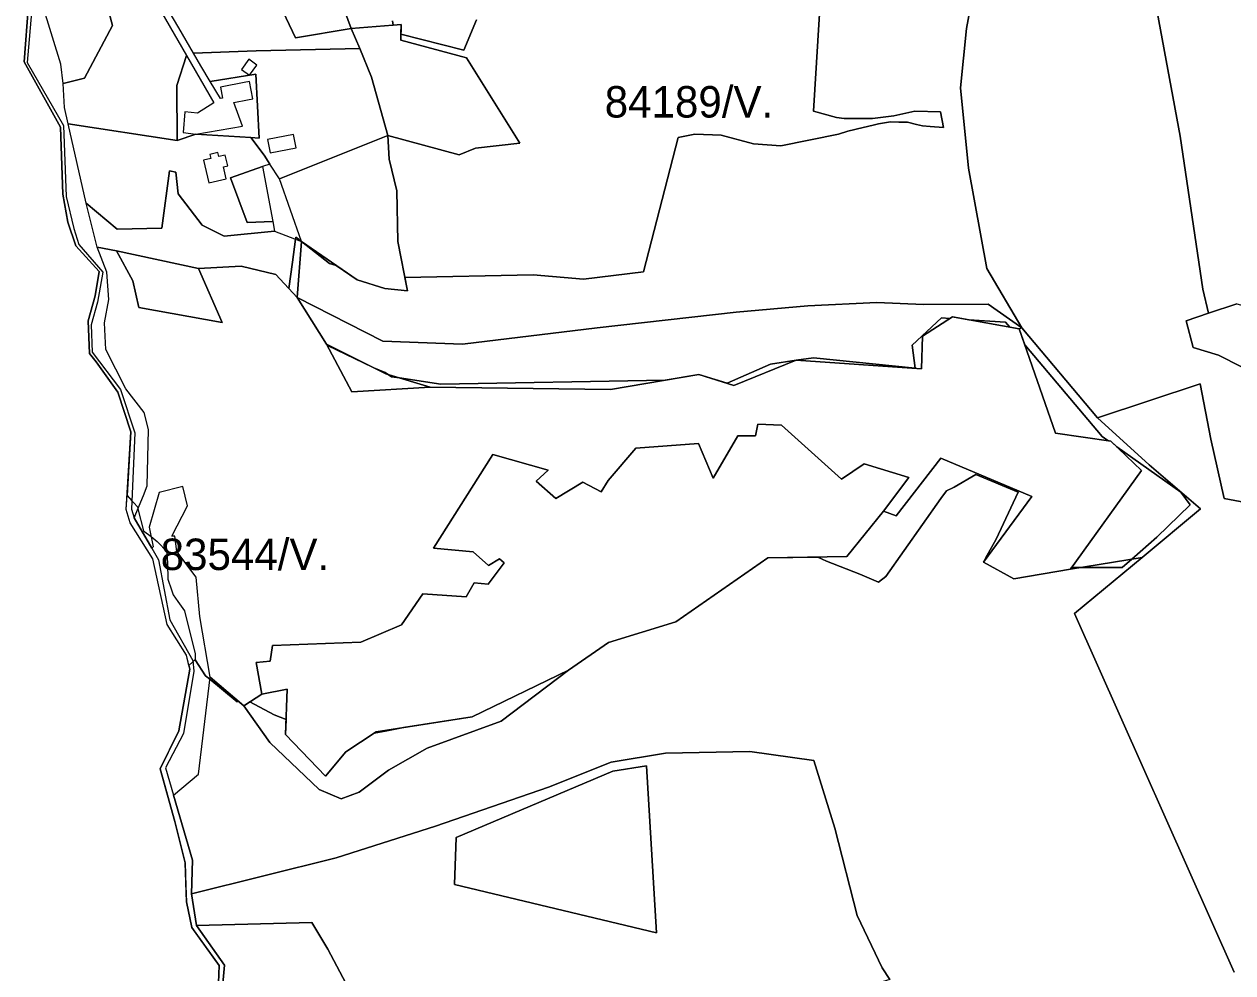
# Model space of a CAD drawing. Extents: x -477304 to -465429, y -1159113 to -1149210.
# Drawn here: x -476570 to -475994, y -1153193 to -1152741 of the extents above; entities that cross this region are included whole.
import ezdxf

# ---------------------------------------------------------------- set-up
doc = ezdxf.new("R2010")
doc.units = 0
for name, color, linetype in [('BPEJ_s', 7, 'Continuous'), ('orna_s', 7, 'Continuous'), ('PUPFL_s', 7, 'Continuous'), ('trav_porost_s', 7, 'Continuous'), ('voda_s', 7, 'Continuous'), ('zahrada_s', 7, 'Continuous')]:
    doc.layers.add(name, color=color, linetype=linetype)

msp = doc.modelspace()

# ---------------------------------------------------------------- linework, layer by layer
at = {"layer": 'BPEJ_s'}
for points in [[(-476191.88, -1152994.93), (-476187.7, -1152996.9), (-476171.9, -1153003.1), (-476163.08, -1153006.87), (-476159.46, -1153004.15), (-476133.27, -1152967.02), (-476130.56, -1152963.4), (-476127.35, -1152961.79), (-476126.94, -1152961.59), (-476116.59, -1152955.54), (-476096.5, -1152964), (-476107, -1152986.5), (-476112, -1152995.5), (-476111.83, -1152995.68), (-476113.05, -1152997.33), (-476098.49, -1153005.29), (-476071.59, -1153000.8), (-476071.01, -1152999.98), (-476066.77, -1152999.99), (-476064.37, -1153000), (-476047, -1153000), (-476042.35, -1152995.92), (-476030.5, -1152985.5), (-476014.5, -1152970), (-476019, -1152964), (-476049.45, -1152942.48), (-476052.39, -1152939.66), (-476053.71, -1152939.47), (-476056.5, -1152937.5), (-476093.35, -1152893.85), (-476096.02, -1152886.18), (-476100.5, -1152885.37), (-476102.5, -1152883), (-476119.94, -1152881.86), (-476127.83, -1152880.43), (-476129.1, -1152881.26), (-476133, -1152881), (-476147, -1152894), (-476145.5, -1152905), (-476194, -1152900), (-476202.3, -1152901.21), (-476214.5, -1152903), (-476235.1, -1152912.16), (-476248.57, -1152907.9), (-476264.62, -1152910.67), (-476371.5, -1152912.5), (-476391.22, -1152909.56), (-476395, -1152909), (-476396.57, -1152907.95), (-476398, -1152907), (-476403.3, -1152904.79), (-476404, -1152904.5), (-476425.51, -1152894.21), (-476425.88, -1152893.51), (-476439.81, -1152871.28), (-476443.85, -1152866.93), (-476442.15, -1152854.51), (-476440.64, -1152843.5), (-476440.5, -1152842.5), (-476437.82, -1152844.59), (-476424.5, -1152855), (-476421.3, -1152856.02), (-476411.35, -1152862.9), (-476398.18, -1152866.97), (-476387.29, -1152868.06), (-476388.56, -1152861.72), (-476327.5, -1152860.5), (-476303.5, -1152862.5), (-476275, -1152859), (-476258.5, -1152795), (-476250.5, -1152793.5), (-476238, -1152794), (-476222.5, -1152798), (-476209.5, -1152799), (-476182, -1152793.5), (-476177.54, -1152792.02), (-476170.35, -1152790.23), (-476165.56, -1152789.12), (-476163.06, -1152788.54), (-476157.33, -1152787.64), (-476153.3, -1152787.7), (-476149.25, -1152787.76), (-476144.94, -1152788.83), (-476142.06, -1152789.55), (-476138.44, -1152789.8), (-476132.07, -1152790.23), (-476133.53, -1152782.82), (-476145.77, -1152782.48), (-476155.76, -1152784.72), (-476165.86, -1152785.96), (-476179.35, -1152785.97), (-476183, -1152785.5), (-476194, -1152782.5), (-476189, -1152702.5)], [(-476189, -1152702.5), (-476194, -1152782.5), (-476183, -1152785.5), (-476179.35, -1152785.97), (-476165.86, -1152785.96), (-476155.76, -1152784.72), (-476145.77, -1152782.48), (-476133.53, -1152782.82), (-476132.07, -1152790.23), (-476138.44, -1152789.8), (-476142.06, -1152789.55), (-476144.94, -1152788.83), (-476149.25, -1152787.76), (-476153.3, -1152787.7), (-476157.33, -1152787.64), (-476163.06, -1152788.54), (-476165.56, -1152789.12), (-476170.35, -1152790.23), (-476177.54, -1152792.02), (-476182, -1152793.5), (-476209.5, -1152799), (-476222.5, -1152798), (-476238, -1152794), (-476250.5, -1152793.5), (-476258.5, -1152795), (-476275, -1152859), (-476303.5, -1152862.5), (-476327.5, -1152860.5), (-476388.56, -1152861.72), (-476387.29, -1152868.06)], [(-476567.81, -1152731.72), (-476569.91, -1152758.93), (-476552.56, -1152790.08), (-476551.47, -1152822.01), (-476549.14, -1152835.44), (-476545.27, -1152846.67), (-476534.26, -1152858.87), (-476536.03, -1152870.47), (-476539.49, -1152882.43), (-476538.76, -1152897.9), (-476535.65, -1152901.99), (-476525.32, -1152916.42), (-476519.08, -1152935.21), (-476520.9, -1152965.69), (-476520.9, -1152965.69), (-476518.68, -1152968.1), (-476518.45, -1152968.34), (-476517.71, -1152969.14), (-476516, -1152971), (-476515.74, -1152971.98), (-476513, -1152982.5), (-476509.45, -1152985.23), (-476506.5, -1152987.5), (-476504.83, -1152989.35), (-476502, -1152992.5), (-476501.71, -1152998.04), (-476501.5, -1153005.5), (-476499.79, -1153010.62), (-476499, -1153013), (-476496.71, -1153016.13), (-476493.5, -1153020.5), (-476488.5, -1153041), (-476488.5, -1153044), (-476483.5, -1153051.5), (-476481.47, -1153053.19), (-476468.5, -1153064), (-476468.07, -1153063.46), (-476465.27, -1153065.84), (-476462.38, -1153064), (-476450.8, -1153070.2), (-476445.15, -1153072.31), (-476445.37, -1153079.45), (-476426.41, -1153099.42), (-476416.78, -1153087.77), (-476403.23, -1153078.87), (-476398.04, -1153077.88), (-476389.27, -1153076.21), (-476356.49, -1153071.02), (-476310.66, -1153048.87), (-476291.65, -1153035.67), (-476259.6, -1153025.84), (-476215.79, -1152995.34), (-476191.88, -1152994.93)], [(-476354.5, -1152739), (-476360.5, -1152753.5), (-476390.47, -1152745.78), (-476390.33, -1152741.26), (-476394.13, -1152741.56), (-476394.5, -1152739.5)], [(-476394.5, -1152739.5), (-476394.13, -1152741.56), (-476390.33, -1152741.26), (-476390.47, -1152745.78), (-476360.5, -1152753.5), (-476354.5, -1152739)], [(-476387.29, -1152868.06), (-476398.18, -1152866.97), (-476411.35, -1152862.9), (-476421.3, -1152856.02), (-476424.5, -1152855), (-476437.82, -1152844.59), (-476440.5, -1152842.5), (-476440.64, -1152843.5), (-476442.15, -1152854.51), (-476443.85, -1152866.93), (-476439.81, -1152871.28), (-476425.88, -1152893.51), (-476425.51, -1152894.21), (-476404, -1152904.5), (-476403.3, -1152904.79), (-476398, -1152907), (-476396.57, -1152907.95), (-476395, -1152909), (-476391.22, -1152909.56), (-476371.5, -1152912.5), (-476264.62, -1152910.67), (-476248.57, -1152907.9), (-476235.1, -1152912.16), (-476214.5, -1152903), (-476202.3, -1152901.21), (-476194, -1152900), (-476145.5, -1152905), (-476147, -1152894), (-476133, -1152881), (-476129.1, -1152881.26), (-476127.83, -1152880.43), (-476119.94, -1152881.86), (-476102.5, -1152883), (-476100.5, -1152885.37), (-476096.02, -1152886.18), (-476093.35, -1152893.85), (-476056.5, -1152937.5), (-476053.71, -1152939.47), (-476052.39, -1152939.66), (-476049.45, -1152942.48), (-476019, -1152964), (-476014.5, -1152970), (-476030.5, -1152985.5), (-476042.35, -1152995.92), (-476047, -1153000), (-476064.37, -1153000), (-476066.77, -1152999.99), (-476071.01, -1152999.98), (-476071.59, -1153000.8), (-476098.49, -1153005.29), (-476113.05, -1152997.33), (-476111.83, -1152995.68), (-476112, -1152995.5), (-476107, -1152986.5), (-476096.5, -1152964), (-476116.59, -1152955.54), (-476126.94, -1152961.59), (-476127.35, -1152961.79), (-476130.56, -1152963.4), (-476133.27, -1152967.02), (-476159.46, -1153004.15), (-476163.08, -1153006.87), (-476171.9, -1153003.1), (-476187.7, -1152996.9), (-476191.88, -1152994.93), (-476215.79, -1152995.34), (-476259.6, -1153025.84), (-476291.65, -1153035.67), (-476310.66, -1153048.87), (-476356.49, -1153071.02), (-476389.27, -1153076.21), (-476398.04, -1153077.88), (-476403.23, -1153078.87), (-476416.78, -1153087.77), (-476426.41, -1153099.42), (-476445.37, -1153079.45), (-476445.15, -1153072.31), (-476450.8, -1153070.2), (-476462.38, -1153064), (-476465.27, -1153065.84), (-476468.07, -1153063.46), (-476468.5, -1153064), (-476481.47, -1153053.19), (-476483.5, -1153051.5), (-476488.5, -1153044), (-476489.53, -1153044.88), (-476491.48, -1153046.55), (-476491.01, -1153048.45), (-476496.24, -1153077.74), (-476501.28, -1153088.1), (-476505.09, -1153095.93), (-476503.7, -1153100.91), (-476498.11, -1153120.94), (-476493.2, -1153140.58), (-476492.88, -1153151.81), (-476492.67, -1153159.21), (-476490.01, -1153171.43), (-476488.09, -1153174.09), (-476476.96, -1153189.51), (-476477.29, -1153197.87)]]:
    msp.add_lwpolyline(points, dxfattribs=at)
msp.add_lwpolyline([(-476489.53, -1153044.88), (-476491.48, -1153046.55), (-476492.65, -1153041.77), (-476501.85, -1153027.08), (-476508.63, -1152995.85), (-476519.41, -1152978.6), (-476521.3, -1152972.35), (-476520.9, -1152965.69), (-476520.9, -1152965.69), (-476518.68, -1152968.1), (-476518.45, -1152968.34), (-476517.71, -1152969.14), (-476516, -1152971), (-476515.74, -1152971.98), (-476513, -1152982.5), (-476509.45, -1152985.23), (-476506.5, -1152987.5), (-476504.83, -1152989.35), (-476502, -1152992.5), (-476501.71, -1152998.04), (-476501.5, -1153005.5), (-476499.79, -1153010.62), (-476499, -1153013), (-476496.71, -1153016.13), (-476493.5, -1153020.5), (-476488.5, -1153041), (-476488.5, -1153044)], close=True, dxfattribs=at)
at = {"layer": 'orna_s'}
for points in [[(-476424.8, -1152645.4), (-476425.84, -1152701.17), (-476421.11, -1152723.99), (-476414.17, -1152743.15), (-476440.62, -1152747.55), (-476448.07, -1152731.86), (-476492.05, -1152735.81), (-476492.35, -1152704.81), (-476478.13, -1152702.4), (-476471.19, -1152696.63), (-476478.48, -1152696.5), (-476472.81, -1152648.4), (-476467.38, -1152631.32)], [(-476448.35, -1152814.68), (-476396.66, -1152794.08), (-476396.1, -1152805.37), (-476392.4, -1152820.38), (-476391.98, -1152844.66), (-476387.29, -1152868.06), (-476398.18, -1152866.97), (-476411.35, -1152862.9), (-476437.82, -1152844.59)]]:
    msp.add_lwpolyline(points, close=True, dxfattribs=at)
at = {"layer": 'PUPFL_s'}
for points in [[(-476009.88, -1152912.46), (-476058.74, -1152928.66), (-476094.77, -1152885.67), (-476111.47, -1152857.44), (-476120.17, -1152809.72), (-476124.01, -1152771.31), (-476121.1, -1152743.18), (-476115.27, -1152711.25), (-476063.37, -1152712.72), (-476061.41, -1152702.22), (-476043.99, -1152661.17), (-476019.4, -1152794.43), (-476008.61, -1152867.38), (-476005.79, -1152878.69), (-476016.4, -1152882.41), (-476013.13, -1152895.03), (-476001, -1152898.8), (-475967.84, -1152915.62), (-475934.1, -1152930.88), (-475884.28, -1152950.17), (-475934.74, -1152978.95), (-475998.35, -1152967.09), (-476004.69, -1152938.85)], [(-476488.08, -1152793.41), (-476497.12, -1152796.4), (-476497.26, -1152770.21), (-476492.61, -1152755.92), (-476479.54, -1152778.48), (-476487.31, -1152783.47), (-476493.46, -1152782.8), (-476494.22, -1152792.73)], [(-476485.16, -1152836.89), (-476474.63, -1152842.07), (-476450.63, -1152839.62), (-476437.82, -1152844.59), (-476439.81, -1152871.28), (-476450.03, -1152860.28), (-476466.6, -1152856.3), (-476486.86, -1152857.51), (-476525.95, -1152849.05), (-476535.22, -1152847.27), (-476540.39, -1152826.33), (-476525.69, -1152838.74), (-476504.36, -1152838.24), (-476500.64, -1152810.93), (-476497.73, -1152811.49), (-476496.61, -1152821.85)], [(-476290.59, -1152915.16), (-476376.53, -1152913.98), (-476397.58, -1152907.65), (-476425.88, -1152893.51), (-476439.81, -1152871.28), (-476399.05, -1152892.12), (-476361.17, -1152893.44), (-476296.98, -1152885.68), (-476230.81, -1152878.34), (-476196.63, -1152875.18), (-476163.87, -1152873.72), (-476141.62, -1152874.59), (-476110.83, -1152874.53), (-476094.77, -1152885.67), (-476096.02, -1152886.18), (-476127.83, -1152880.43), (-476142, -1152889.67), (-476142.53, -1152905.27), (-476202.3, -1152901.21), (-476231.89, -1152913.17), (-476248.57, -1152907.9)], [(-475943.62, -1152887.32), (-475879.2, -1152889.88), (-475873.38, -1152902.98), (-475867.03, -1152939.24), (-475884.28, -1152950.17), (-475934.1, -1152930.88), (-475967.84, -1152915.62), (-476001, -1152898.8), (-476013.13, -1152895.03), (-476016.4, -1152882.41), (-476005.79, -1152878.69), (-475992.37, -1152874.32)], [(-476058.74, -1152928.66), (-476034.07, -1152950.99), (-476009.71, -1152971.94), (-476037.41, -1152995.09), (-476071.59, -1153000.8), (-476037.79, -1152953.68), (-476052.39, -1152939.66), (-476078.68, -1152935.88), (-476096.02, -1152886.18), (-476094.77, -1152885.67)], [(-476397.58, -1152907.65), (-476376.53, -1152913.98), (-476413.93, -1152916.28), (-476425.88, -1152893.51)], [(-476402.31, -1153078.27), (-476356.49, -1153071.02), (-476310.66, -1153048.87), (-476342.8, -1153073.18), (-476377.93, -1153086.03), (-476396.35, -1153096.51), (-476410.32, -1153107.01), (-476418.88, -1153110.2), (-476429.35, -1153105.72), (-476452.95, -1153083.34), (-476465.27, -1153065.84), (-476456.65, -1153060.35), (-476444.69, -1153057.83), (-476445.37, -1153079.45), (-476426.41, -1153099.42), (-476416.78, -1153087.77)], [(-476333.46, -1153213.17), (-476348.76, -1153204.42), (-476350.46, -1153205.59), (-476354.47, -1153208.34), (-476409.37, -1153211.76), (-476425.36, -1153181.8), (-476432.95, -1153169.09), (-476487.9, -1153170.54), (-476490.14, -1153155.42), (-476421.24, -1153138.32), (-476373.93, -1153123.2), (-476320.21, -1153104.57), (-476290.31, -1153092.75), (-476264.53, -1153088.47), (-476224.3, -1153087.6), (-476193.73, -1153091.86), (-476183.76, -1153124.12), (-476173.13, -1153165.8), (-476161.23, -1153190.7), (-476157.59, -1153196.3), (-476305.47, -1153241.12), (-476320.95, -1153249.89), (-476326.21, -1153247.82), (-476320.61, -1153240.93)], [(-476273.43, -1153094.46), (-476289.47, -1153096.9), (-476364.18, -1153128.52), (-476365, -1153150.9), (-476268.81, -1153173.98)], [(-476365, -1153150.9), (-476364.18, -1153128.52), (-476289.47, -1153096.9), (-476273.43, -1153094.46), (-476268.81, -1153173.98)], [(-476425.36, -1153181.8), (-476409.37, -1153211.76), (-476433.36, -1153199.63), (-476439.63, -1153201.87), (-476474.05, -1153228.49), (-476476.82, -1153215.58), (-476474.44, -1153189.34), (-476487.9, -1153170.54), (-476432.95, -1153169.09)]]:
    msp.add_lwpolyline(points, close=True, dxfattribs=at)
for points in [[(-475992.37, -1152874.32), (-476005.79, -1152878.69), (-476008.61, -1152867.38), (-476019.4, -1152794.43), (-476043.99, -1152661.17)], [(-476115.27, -1152711.25), (-476121.1, -1152743.18), (-476124.01, -1152771.31), (-476120.17, -1152809.72), (-476111.47, -1152857.44), (-476094.77, -1152885.67), (-476110.83, -1152874.53), (-476141.62, -1152874.59), (-476163.87, -1152873.72), (-476196.63, -1152875.18), (-476230.81, -1152878.34), (-476296.98, -1152885.68), (-476361.17, -1152893.44), (-476399.05, -1152892.12), (-476439.81, -1152871.28), (-476437.82, -1152844.59), (-476411.35, -1152862.9), (-476398.18, -1152866.97), (-476387.29, -1152868.06), (-476391.98, -1152844.66), (-476392.4, -1152820.38), (-476396.1, -1152805.37), (-476396.66, -1152794.08), (-476362.76, -1152803.27), (-476354.95, -1152800.05), (-476333.91, -1152797.71), (-476359.23, -1152757.08), (-476390.55, -1152748.6), (-476390.33, -1152741.26), (-476414.17, -1152743.15), (-476421.11, -1152723.99)], [(-475993.62, -1153192.73), (-476069.69, -1153021.85), (-476037.41, -1152995.09), (-476009.71, -1152971.94), (-476034.07, -1152950.99), (-476058.74, -1152928.66), (-476009.88, -1152912.46), (-476004.69, -1152938.85), (-475998.35, -1152967.09), (-475934.74, -1152978.95)], [(-476157.59, -1153196.3), (-476161.23, -1153190.7), (-476173.13, -1153165.8), (-476183.76, -1153124.12), (-476193.73, -1153091.86), (-476224.3, -1153087.6), (-476264.53, -1153088.47), (-476290.31, -1153092.75), (-476320.21, -1153104.57), (-476373.93, -1153123.2), (-476421.24, -1153138.32), (-476490.14, -1153155.42), (-476489.78, -1153139.43), (-476498.77, -1153108.38), (-476486.82, -1153098.41), (-476481.35, -1153052.13), (-476465.27, -1153065.84), (-476452.95, -1153083.34), (-476429.35, -1153105.72), (-476418.88, -1153110.2), (-476410.32, -1153107.01), (-476396.35, -1153096.51), (-476377.93, -1153086.03), (-476342.8, -1153073.18), (-476310.66, -1153048.87), (-476291.65, -1153035.67), (-476259.6, -1153025.84), (-476215.79, -1152995.34), (-476178.14, -1152994.7), (-476160.7, -1152973.13), (-476154.54, -1152975.37), (-476133.26, -1152947.81), (-476090.01, -1152966.1), (-476113.05, -1152997.33), (-476098.49, -1153005.29), (-476071.59, -1153000.8), (-476037.41, -1152995.09), (-476069.69, -1153021.85), (-475993.62, -1153192.73)]]:
    msp.add_lwpolyline(points, dxfattribs=at)
at = {"layer": 'trav_porost_s'}
for points in [[(-476548.59, -1152723.31), (-476544.56, -1152718.44), (-476540.67, -1152711.02), (-476540.77, -1152717.6), (-476534.04, -1152717.7), (-476529.22, -1152705.14), (-476529.13, -1152699.31), (-476538.59, -1152699.17), (-476535.98, -1152681.79), (-476527.8, -1152683.3), (-476522.62, -1152701.2), (-476512.6, -1152721.2), (-476492.61, -1152755.92), (-476497.26, -1152770.21), (-476497.12, -1152796.4), (-476548.94, -1152788.49), (-476550.67, -1152780.67), (-476551.29, -1152769.3), (-476541.24, -1152766.75), (-476527.91, -1152741.71), (-476533.3, -1152721.51)], [(-476503.24, -1152701.75), (-476478.78, -1152699.07), (-476478.48, -1152696.5), (-476471.19, -1152696.63), (-476478.13, -1152702.4), (-476492.35, -1152704.81), (-476492.05, -1152735.81), (-476448.07, -1152731.86), (-476440.62, -1152747.55), (-476414.17, -1152743.15), (-476410.09, -1152752.63), (-476459.47, -1152753.78), (-476489.28, -1152754.92), (-476496.31, -1152742.79), (-476506.9, -1152724.73), (-476507.22, -1152711.78)], [(-476552.44, -1152760.14), (-476561.07, -1152732.37), (-476560.33, -1152722.68), (-476548.59, -1152723.31), (-476533.3, -1152721.51), (-476527.91, -1152741.71), (-476541.24, -1152766.75), (-476551.29, -1152769.3)], [(-476390.33, -1152741.26), (-476390.55, -1152748.6), (-476359.23, -1152757.08), (-476333.91, -1152797.71), (-476354.95, -1152800.05), (-476362.76, -1152803.27), (-476396.66, -1152794.08), (-476404.45, -1152766.31), (-476410.09, -1152752.63), (-476414.17, -1152743.15)], [(-476452.87, -1152807.77), (-476455.67, -1152803.49), (-476461.92, -1152795.03), (-476457.94, -1152795.28), (-476459.56, -1152764.93), (-476481.32, -1152768.33), (-476485.79, -1152760.93), (-476489.28, -1152754.92), (-476459.47, -1152753.78), (-476410.09, -1152752.63), (-476404.45, -1152766.31), (-476396.66, -1152794.08), (-476448.35, -1152814.68)], [(-476462.89, -1152757.73), (-476466.47, -1152762.6), (-476462.64, -1152765.31), (-476459.06, -1152760.54)], [(-476465.88, -1152789.68), (-476470.03, -1152778.31), (-476463.47, -1152777.08), (-476461, -1152776.59), (-476462.66, -1152768.36), (-476465.06, -1152768.82), (-476475.67, -1152770.88), (-476476.46, -1152771.03), (-476475.41, -1152776.32), (-476476.4, -1152776.47), (-476481.32, -1152768.33), (-476459.56, -1152764.93), (-476457.94, -1152795.28), (-476461.92, -1152795.03), (-476488.08, -1152793.41)], [(-476504.36, -1152838.24), (-476525.69, -1152838.74), (-476540.39, -1152826.33), (-476548.94, -1152788.49), (-476497.12, -1152796.4), (-476488.08, -1152793.41), (-476461.92, -1152795.03), (-476455.67, -1152803.49), (-476452.87, -1152807.77), (-476456.38, -1152808.8), (-476471.62, -1152814.33), (-476463.67, -1152835.5), (-476451.48, -1152835.09), (-476450.63, -1152839.62), (-476474.63, -1152842.07), (-476485.16, -1152836.89), (-476496.61, -1152821.85), (-476497.73, -1152811.49), (-476500.64, -1152810.93)], [(-476452.79, -1152802.42), (-476440.34, -1152800.01), (-476441.59, -1152793.53), (-476454.04, -1152795.94)], [(-476477.6, -1152802.25), (-476481.45, -1152803.19), (-476481.01, -1152805.07), (-476484.43, -1152805.9), (-476481.9, -1152816.63), (-476473.78, -1152814.69), (-476474.96, -1152809.07), (-476472.95, -1152808.61), (-476474.15, -1152803.45), (-476477.16, -1152804.14)], [(-476160.7, -1152973.13), (-476148.49, -1152957.11), (-476169.85, -1152950.59), (-476180.66, -1152957.87), (-476209.13, -1152932.07), (-476220.55, -1152931.63), (-476221.61, -1152937.17), (-476229.93, -1152937.2), (-476241.8, -1152957.42), (-476248.74, -1152940.84), (-476278.55, -1152943), (-476291.82, -1152958.46), (-476295.04, -1152963.86), (-476303.77, -1152959.33), (-476316.71, -1152967.11), (-476326.06, -1152958.82), (-476320.29, -1152953.5), (-476346.69, -1152946.13), (-476374.93, -1152990.64), (-476356.04, -1152992.4), (-476348.76, -1152998.9), (-476343.5, -1152995.76), (-476341.31, -1152997.72), (-476348.98, -1153007.81), (-476355.65, -1153007.25), (-476359.34, -1153013.86), (-476380.08, -1153012.54), (-476390.22, -1153027.22), (-476409.56, -1153035.53), (-476451.69, -1153037.02), (-476452.73, -1153044.55), (-476459.45, -1153045.22), (-476456.65, -1153060.35), (-476465.27, -1153065.84), (-476481.35, -1153052.13), (-476486.31, -1153023.31), (-476487.94, -1153004.53), (-476497.14, -1152992.25), (-476498.11, -1152985.06), (-476499.63, -1152985.05), (-476492.06, -1152970.58), (-476494.29, -1152961.41), (-476505.59, -1152964.16), (-476510.39, -1152980.77), (-476508.42, -1152990.11), (-476509.04, -1152990.71), (-476517.45, -1152976.19), (-476513.15, -1152965.59), (-476511.4, -1152961.06), (-476510.7, -1152934.15), (-476512.68, -1152926.12), (-476521.42, -1152914.86), (-476531.08, -1152896.12), (-476531.58, -1152883.35), (-476529.59, -1152872.29), (-476530.49, -1152859.18), (-476535.22, -1152847.27), (-476525.95, -1152849.05), (-476518.18, -1152863.32), (-476515.34, -1152876.01), (-476475.64, -1152883.16), (-476486.86, -1152857.51), (-476466.6, -1152856.3), (-476450.03, -1152860.28), (-476439.81, -1152871.28), (-476425.88, -1152893.51), (-476413.93, -1152916.28), (-476376.53, -1152913.98), (-476290.59, -1152915.16), (-476248.57, -1152907.9), (-476231.89, -1152913.17), (-476202.3, -1152901.21), (-476142.53, -1152905.27), (-476142, -1152889.67), (-476127.83, -1152880.43), (-476096.02, -1152886.18), (-476078.68, -1152935.88), (-476052.39, -1152939.66), (-476037.79, -1152953.68), (-476071.59, -1153000.8), (-476098.49, -1153005.29), (-476113.05, -1152997.33), (-476090.01, -1152966.1), (-476133.26, -1152947.81), (-476154.54, -1152975.37)], [(-476515.34, -1152876.01), (-476518.18, -1152863.32), (-476525.95, -1152849.05), (-476486.86, -1152857.51), (-476475.64, -1152883.16)], [(-476452.73, -1153044.55), (-476451.69, -1153037.02), (-476409.56, -1153035.53), (-476390.22, -1153027.22), (-476380.08, -1153012.54), (-476359.34, -1153013.86), (-476355.65, -1153007.25), (-476348.98, -1153007.81), (-476341.31, -1152997.72), (-476343.5, -1152995.76), (-476348.76, -1152998.9), (-476356.04, -1152992.4), (-476374.93, -1152990.64), (-476346.69, -1152946.13), (-476320.29, -1152953.5), (-476326.06, -1152958.82), (-476316.71, -1152967.11), (-476303.77, -1152959.33), (-476295.04, -1152963.86), (-476291.82, -1152958.46), (-476278.55, -1152943), (-476248.74, -1152940.84), (-476241.8, -1152957.42), (-476229.93, -1152937.2), (-476221.61, -1152937.17), (-476220.55, -1152931.63), (-476209.13, -1152932.07), (-476180.66, -1152957.87), (-476169.85, -1152950.59), (-476148.49, -1152957.11), (-476160.7, -1152973.13), (-476178.14, -1152994.7), (-476215.79, -1152995.34), (-476259.6, -1153025.84), (-476291.65, -1153035.67), (-476310.66, -1153048.87), (-476356.49, -1153071.02), (-476402.31, -1153078.27), (-476416.78, -1153087.77), (-476426.41, -1153099.42), (-476445.37, -1153079.45), (-476444.69, -1153057.83), (-476456.65, -1153060.35), (-476459.45, -1153045.22)]]:
    msp.add_lwpolyline(points, close=True, dxfattribs=at)
at = {"layer": 'voda_s'}
for points in [[(-476477.29, -1153197.87), (-476476.96, -1153189.51), (-476490.01, -1153171.43), (-476492.67, -1153159.21), (-476493.2, -1153140.58), (-476498.11, -1153120.94), (-476505.09, -1153095.93), (-476496.24, -1153077.74), (-476491.01, -1153048.45), (-476492.65, -1153041.77), (-476501.85, -1153027.08), (-476508.63, -1152995.85), (-476519.41, -1152978.6), (-476521.3, -1152972.35), (-476519.08, -1152935.21), (-476525.32, -1152916.42), (-476535.65, -1152901.99), (-476538.76, -1152897.9), (-476539.49, -1152882.43), (-476536.03, -1152870.47), (-476534.26, -1152858.87), (-476545.27, -1152846.67), (-476549.14, -1152835.44), (-476551.47, -1152822.01), (-476552.56, -1152790.08), (-476569.91, -1152758.93), (-476567.81, -1152731.72)], [(-476566.13, -1152731.75), (-476568.49, -1152759.38), (-476551.25, -1152789.35), (-476549.86, -1152823.16), (-476546.3, -1152838.37)], [(-476546.3, -1152838.37), (-476543.9, -1152846.04), (-476532.5, -1152859.18), (-476534.94, -1152873.49), (-476538.07, -1152884.24), (-476537.49, -1152897.27), (-476523.97, -1152915.05), (-476517.21, -1152935.73), (-476518.86, -1152972.11), (-476517.45, -1152976.19), (-476509.04, -1152990.71), (-476505.96, -1152996.25), (-476500.58, -1153024.93), (-476489.58, -1153044.29), (-476489.13, -1153049.27), (-476494.09, -1153079.04), (-476502.52, -1153095.43), (-476498.77, -1153108.38), (-476489.78, -1153139.43), (-476490.14, -1153155.42), (-476487.9, -1153170.54), (-476474.44, -1153189.34), (-476476.82, -1153215.58)]]:
    msp.add_lwpolyline(points, dxfattribs=at)
at = {"layer": 'zahrada_s'}
msp.add_lwpolyline([(-476463.67, -1152835.5), (-476471.62, -1152814.33), (-476456.38, -1152808.8), (-476451.48, -1152835.09)], close=True, dxfattribs=at)

# ---------------------------------------------------------------- texts
at = {"layer": 'BPEJ_s'}
for s, p in [('84189/V.', (-476293.42, -1152785.53)), ('83544/V.', (-476504.9, -1153001.15))]:
    msp.add_text(s, height=15, dxfattribs=at).set_placement(p)

doc.saveas('drawing.dxf')
